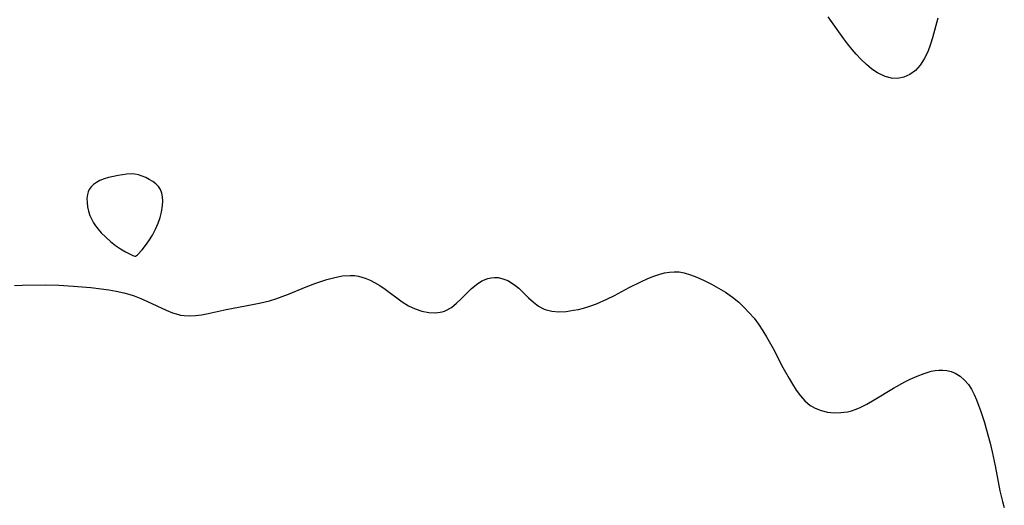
# Model space of a CAD drawing. Header units: inches. Extents: x 1073367 to 1082519, y 1569854 to 1574957.
# Tile 369 of 565: x 1080903 to 1081122, y 1571683 to 1571791. Entities that reach past the tile are written whole.
import ezdxf

# ---------------------------------------------------------------- set-up
doc = ezdxf.new("R2010")
doc.units = ezdxf.units.IN
doc.header["$MEASUREMENT"] = 0
doc.layers.add('CGG_CurvaNivelLidar_v1', color=7, linetype='Continuous', lineweight=30, true_color=0x008008)

msp = doc.modelspace()

# ---------------------------------------------------------------- linework, layer by layer
at = {"layer": 'CGG_CurvaNivelLidar_v1'}
for points in [[(1081107.3309, 1571791.3357, 75.5), (1081106.144, 1571786.9511, 75.5), (1081105.7191, 1571785.5273, 75.5), (1081105.0687, 1571783.7807, 75.5), (1081104.3028, 1571782.2441, 75.5), (1081103.3906, 1571780.8652, 75.5), (1081102.3316, 1571779.691, 75.5), (1081101.1085, 1571778.7642, 75.5), (1081099.77, 1571778.1364, 75.5), (1081098.354, 1571777.8548, 75.5), (1081096.9748, 1571777.9471, 75.5), (1081095.5813, 1571778.3402, 75.5), (1081094.1986, 1571778.9812, 75.5), (1081093.9054, 1571779.1477, 75.5), (1081092.6397, 1571779.9869, 75.5), (1081091.4131, 1571780.9736, 75.5), (1081090.2285, 1571782.0775, 75.5), (1081089.0907, 1571783.2777, 75.5), (1081088.213, 1571784.3038, 75.5), (1081087.2738, 1571785.4906, 75.5), (1081086.362, 1571786.7131, 75.5), (1081082.885, 1571791.628, 75.5)], [(1080901.4736, 1571731.749, 76), (1080903.239, 1571731.8215, 76), (1080908.4495, 1571731.8716, 76), (1080911.3782, 1571731.806, 76), (1080914.6369, 1571731.6114, 76), (1080918.501, 1571731.3074, 76), (1080920.809, 1571731.0453, 76), (1080922.5058, 1571730.8022, 76), (1080924.1855, 1571730.504, 76), (1080925.8408, 1571730.1295, 76), (1080927.0155, 1571729.7997, 76), (1080928.1709, 1571729.4192, 76), (1080929.6758, 1571728.8409, 76), (1080931.1466, 1571728.2029, 76), (1080935.3299, 1571726.2402, 76), (1080936.6935, 1571725.6921, 76), (1080938.0694, 1571725.2745, 76), (1080938.5102, 1571725.1784, 76), (1080939.3123, 1571725.0584, 76), (1080940.4438, 1571725.002, 76), (1080941.8235, 1571725.0731, 76), (1080943.2234, 1571725.2565, 76), (1080944.6424, 1571725.5155, 76), (1080948.7036, 1571726.3801, 76), (1080954.5344, 1571727.4924, 76), (1080956.436, 1571727.8959, 76), (1080958.3232, 1571728.3697, 76), (1080959.7619, 1571728.8028, 76), (1080961.1862, 1571729.2894, 76), (1080962.5967, 1571729.8188, 76), (1080966.555, 1571731.4402, 76), (1080968.6555, 1571732.2642, 76), (1080971.1573, 1571733.1038, 76), (1080972.9112, 1571733.5633, 76), (1080974.6498, 1571733.8762, 76), (1080976.3625, 1571733.9965, 76), (1080977.2661, 1571733.9612, 76), (1080978.1557, 1571733.843, 76), (1080979.6976, 1571733.4161, 76), (1080980.7489, 1571732.9788, 76), (1080981.777, 1571732.4493, 76), (1080982.9522, 1571731.7337, 76), (1080984.101, 1571730.9448, 76), (1080987.9142, 1571728.1192, 76), (1080989.2951, 1571727.254, 76), (1080990.7843, 1571726.5395, 76), (1080992.329, 1571726.0246, 76), (1080993.8791, 1571725.7272, 76), (1080995.3993, 1571725.6701, 76), (1080996.8516, 1571725.8944, 76), (1080997.3799, 1571726.0663, 76), (1080997.6816, 1571726.1915, 76), (1080998.8772, 1571726.8847, 76), (1080999.9966, 1571727.7853, 76), (1081001.0713, 1571728.8109, 76), (1081003.2718, 1571731.0062, 76), (1081004.4702, 1571732.0086, 76), (1081005.6931, 1571732.7709, 76), (1081006.9837, 1571733.297, 76), (1081007.7435, 1571733.4727, 76), (1081008.5112, 1571733.5475, 76), (1081009.3368, 1571733.5091, 76), (1081010.1543, 1571733.3514, 76), (1081011.4856, 1571732.8395, 76), (1081012.7479, 1571732.0706, 76), (1081013.9015, 1571731.132, 76), (1081016.0865, 1571729.0376, 76), (1081017.186, 1571728.0364, 76), (1081018.3379, 1571727.158, 76), (1081019.5765, 1571726.484, 76), (1081019.829, 1571726.3848, 76), (1081021.2837, 1571726.0227, 76), (1081022.8365, 1571725.9136, 76), (1081024.459, 1571725.9964, 76), (1081026.1282, 1571726.2243, 76), (1081027.2197, 1571726.4343, 76), (1081028.3163, 1571726.6999, 76), (1081029.7852, 1571727.1542, 76), (1081031.2495, 1571727.7041, 76), (1081033.5416, 1571728.7171, 76), (1081035.2172, 1571729.5506, 76), (1081038.5426, 1571731.2929, 76), (1081041.237, 1571732.6343, 76), (1081042.5223, 1571733.2171, 76), (1081043.8229, 1571733.7475, 76), (1081045.1167, 1571734.1992, 76), (1081046.4, 1571734.5518, 76), (1081047.4833, 1571734.7531, 76), (1081048.5601, 1571734.8334, 76), (1081049.6588, 1571734.7661, 76), (1081050.7539, 1571734.564, 76), (1081052.1807, 1571734.1375, 76), (1081053.6093, 1571733.5791, 76), (1081055.2265, 1571732.8498, 76), (1081056.848, 1571732.0443, 76), (1081058.4257, 1571731.1912, 76), (1081059.9973, 1571730.2329, 76), (1081061.5166, 1571729.1763, 76), (1081062.9642, 1571728.0134, 76), (1081064.173, 1571726.8848, 76), (1081065.2918, 1571725.6975, 76), (1081066.3446, 1571724.4424, 76), (1081067.3289, 1571723.1252, 76), (1081068.3254, 1571721.625, 76), (1081069.1118, 1571720.3457, 76), (1081070.6011, 1571717.7257, 76), (1081072.7816, 1571713.5076, 76), (1081074.1664, 1571711.0097, 76), (1081074.8894, 1571709.8101, 76), (1081075.7695, 1571708.4536, 76), (1081076.6977, 1571707.1888, 76), (1081077.7006, 1571706.0542, 76), (1081078.8697, 1571705.0519, 76), (1081079.2723, 1571704.7836, 76), (1081079.9728, 1571704.3979, 76), (1081081.3097, 1571703.8821, 76), (1081082.7244, 1571703.5637, 76), (1081084.187, 1571703.42, 76), (1081085.671, 1571703.4405, 76), (1081087.1516, 1571703.6264, 76), (1081088.0405, 1571703.8277, 76), (1081088.9071, 1571704.1046, 76), (1081089.8568, 1571704.4901, 76), (1081091.5041, 1571705.3171, 76), (1081093.1487, 1571706.2735, 76), (1081097.4211, 1571708.8714, 76), (1081099.9323, 1571710.2683, 76), (1081101.1213, 1571710.8679, 76), (1081102.6959, 1571711.5838, 76), (1081104.2639, 1571712.1866, 76), (1081105.8147, 1571712.6401, 76), (1081106.6985, 1571712.8163, 76), (1081107.5689, 1571712.9168, 76), (1081108.4269, 1571712.9284, 76), (1081109.357, 1571712.8198, 76), (1081110.2978, 1571712.5723, 76), (1081111.1957, 1571712.1983, 76), (1081112.2939, 1571711.5323, 76), (1081113.288, 1571710.6884, 76), (1081114.1585, 1571709.6823, 76), (1081114.8281, 1571708.6424, 76), (1081115.4108, 1571707.5045, 76), (1081115.9383, 1571706.2928, 76), (1081116.9138, 1571703.7046, 76), (1081117.7215, 1571701.2057, 76), (1081118.1185, 1571699.8375, 76), (1081118.9753, 1571696.5981, 76), (1081119.4247, 1571694.7302, 76), (1081120.0882, 1571691.5744, 76), (1081121.1459, 1571686.0214, 76), (1081121.7261, 1571683.612, 76), (1081122.1349, 1571682.2643, 76)]]:
    msp.add_polyline3d(points, dxfattribs=at)
msp.add_polyline3d([(1080928.5, 1571738.2662, 76), (1080928.9141, 1571738.6059, 76), (1080929.9487, 1571739.7026, 76), (1080930.698, 1571740.6356, 76), (1080931.4766, 1571741.7352, 76), (1080932.2314, 1571742.9565, 76), (1080932.9318, 1571744.2858, 76), (1080933.5258, 1571745.6307, 76), (1080933.9887, 1571746.9252, 76), (1080934.2957, 1571748.1018, 76), (1080934.5091, 1571749.6066, 76), (1080934.5596, 1571750.5629, 76), (1080934.5211, 1571751.4783, 76), (1080934.3675, 1571752.3369, 76), (1080934.0645, 1571753.1188, 76), (1080933.6026, 1571753.7884, 76), (1080933.0067, 1571754.3817, 76), (1080932.3139, 1571754.9118, 76), (1080931.5532, 1571755.3862, 76), (1080930.7471, 1571755.8068, 76), (1080929.9731, 1571756.1436, 76), (1080929.177, 1571756.409, 76), (1080928.3583, 1571756.576, 76), (1080927.4793, 1571756.6246, 76), (1080926.5788, 1571756.5736, 76), (1080924.6003, 1571756.2857, 76), (1080923.5374, 1571756.0721, 76), (1080922.4891, 1571755.8147, 76), (1080921.4746, 1571755.5035, 76), (1080920.5172, 1571755.1219, 76), (1080919.7736, 1571754.7282, 76), (1080919.1123, 1571754.258, 76), (1080918.583, 1571753.7305, 76), (1080918.1721, 1571753.1256, 76), (1080917.9341, 1571752.5972, 76), (1080917.7706, 1571752.0339, 76), (1080917.6551, 1571751.1443, 76), (1080917.6695, 1571750.2147, 76), (1080917.7918, 1571749.2627, 76), (1080918.0096, 1571748.304, 76), (1080918.3195, 1571747.3538, 76), (1080918.7266, 1571746.4281, 76), (1080919.1245, 1571745.7186, 76), (1080919.5872, 1571745.0211, 76), (1080920.1648, 1571744.287, 76), (1080920.8485, 1571743.5239, 76), (1080921.8444, 1571742.5353, 76), (1080922.9286, 1571741.5737, 76), (1080924.0523, 1571740.6793, 76), (1080925.167, 1571739.8909, 76), (1080926.2223, 1571739.2434, 76), (1080927.1275, 1571738.7749, 76), (1080927.8567, 1571738.4576, 76), (1080928.3389, 1571738.2875, 76)], close=True, dxfattribs=at)

doc.saveas('drawing.dxf')
